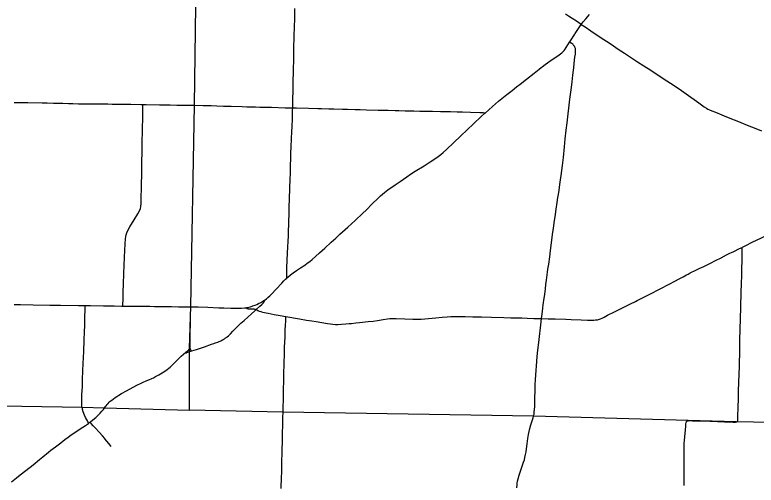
# Model space of a CAD drawing. Extents: x 1815539 to 1947826, y 273303 to 993194.
# Drawn here: x 1889640 to 1909139, y 927550 to 939932 of the extents above; entities that cross this region are included whole.
import ezdxf

# ---------------------------------------------------------------- set-up
doc = ezdxf.new("R2010")
doc.units = 0
for name, color, linetype in [('GM_X_County_Road', 7, 'Continuous'), ('GM_X_State_Route', 7, 'Continuous'), ('GM_X_Township', 7, 'Continuous'), ('GM_X_Township_Road', 7, 'Continuous'), ('GM_X_US_Route', 7, 'Continuous')]:
    doc.layers.add(name, color=color, linetype=linetype)

msp = doc.modelspace()

# ---------------------------------------------------------------- linework, layer by layer
at = {"layer": 'GM_X_County_Road'}
for points in [[(1904539, 939679), (1904643, 939612), (1904793, 939513), (1905065, 939329), (1905201, 939237), (1905351, 939138), (1905487, 939046), (1905678, 938919), (1905857, 938803), (1906022, 938695), (1906188, 938590), (1906366, 938473), (1906641, 938294), (1906791, 938194), (1906983, 938068), (1907172, 937938), (1907294, 937854), (1907629, 937617), (1907775, 937512), (1907830, 937476), (1907872, 937452), (1907916, 937430), (1907976, 937405), (1908067, 937369), (1908128, 937345), (1908173, 937326), (1908294, 937277), (1908492, 937196), (1908628, 937141), (1908734, 937097), (1908901, 937029), (1909129, 936936), (1909281, 936875)], [(1903493, 931936), (1903509, 932050), (1903530, 932212), (1903540, 932294), (1903564, 932472), (1903577, 932570), (1903597, 932716), (1903611, 932830), (1903625, 932944), (1903653, 933155), (1903664, 933237), (1903682, 933367), (1903708, 933562), (1903730, 933724), (1903767, 934001), (1903778, 934082), (1903795, 934212), (1903809, 934309), (1903821, 934390), (1903839, 934520), (1903852, 934618), (1903882, 934812), (1903907, 934991), (1903926, 935121), (1903938, 935202), (1903956, 935315), (1903975, 935462), (1903995, 935591), (1904012, 935705), (1904030, 935835), (1904045, 935965), (1904068, 936177), (1904095, 936455), (1904116, 936667), (1904142, 936895), (1904166, 937091), (1904242, 937710), (1904279, 938019), (1904296, 938166), (1904317, 938345), (1904332, 938475), (1904341, 938540), (1904355, 938654), (1904373, 938817), (1904383, 938898), (1904389, 938964), (1904390, 938997), (1904389, 939013), (1904387, 939030), (1904384, 939046), (1904379, 939062), (1904373, 939078), (1904366, 939092), (1904357, 939107), (1904347, 939120), (1904337, 939133), (1904325, 939145), (1904313, 939156), (1904288, 939177), (1904275, 939187), (1904233, 939213)], [(1889624, 937625), (1889738, 937624), (1889984, 937621), (1890362, 937614), (1890493, 937613), (1890657, 937609), (1890771, 937608), (1890902, 937604), (1891050, 937601), (1891165, 937597), (1891312, 937592), (1891542, 937590), (1891738, 937590), (1891820, 937590), (1891952, 937588), (1892083, 937586), (1892198, 937584), (1892345, 937582), (1892689, 937577), (1892951, 937573), (1893012, 937572)], [(1893012, 937572), (1893099, 937571), (1893443, 937565), (1893558, 937563), (1893722, 937560), (1893902, 937557), (1894034, 937555), (1894214, 937553), (1894322, 937551)], [(1894322, 937551), (1894378, 937550), (1894591, 937547), (1894804, 937542), (1894952, 937537), (1895132, 937531), (1895329, 937524), (1895624, 937517), (1895739, 937514), (1895968, 937509), (1896083, 937505), (1896394, 937497), (1896755, 937485), (1896886, 937481), (1896950, 937481)], [(1896950, 937481), (1897050, 937480), (1897362, 937471), (1897607, 937465), (1897706, 937463), (1897903, 937458), (1898034, 937455), (1898263, 937448), (1898394, 937445), (1898591, 937440), (1898722, 937438), (1898886, 937432), (1899198, 937423), (1899296, 937421), (1899394, 937419), (1899460, 937418), (1899640, 937414), (1899739, 937411), (1899903, 937408), (1900132, 937403), (1900296, 937400), (1900476, 937397), (1900623, 937394), (1900837, 937388), (1900951, 937385), (1901099, 937383), (1901279, 937379), (1901411, 937374), (1901624, 937371), (1901870, 937365), (1901919, 937364), (1901960, 937359), (1901991, 937350), (1902007, 937345)], [(1908770, 933811), (1908784, 933818), (1908847, 933850), (1909052, 933953), (1909258, 934056), (1909346, 934100), (1909478, 934165), (1909520, 934187), (1909561, 934208), (1909737, 934294), (1909928, 934388), (1910002, 934423), (1910066, 934451), (1910109, 934467), (1910139, 934476)], [(1903493, 931936), (1903669, 931930), (1903850, 931925), (1904129, 931917), (1904276, 931912), (1904539, 931903), (1904703, 931896), (1904801, 931894), (1904866, 931895), (1904915, 931899), (1904963, 931906), (1904995, 931914), (1905041, 931930), (1905086, 931949), (1905145, 931977), (1905233, 932022), (1905409, 932109), (1905571, 932189), (1905733, 932269), (1905836, 932320), (1905967, 932387), (1906011, 932410), (1906098, 932455), (1906200, 932507), (1906376, 932596), (1906580, 932702), (1906667, 932747), (1906798, 932815), (1906871, 932853), (1907001, 932922), (1907117, 932983), (1907219, 933037), (1907305, 933084), (1907349, 933107), (1907407, 933137), (1907554, 933210), (1907642, 933253), (1907760, 933311), (1907937, 933398), (1908072, 933466), (1908216, 933536), (1908362, 933610), (1908450, 933654), (1908494, 933676), (1908553, 933705), (1908700, 933777), (1908770, 933811)], [(1894243, 931170), (1894245, 931178), (1894248, 931195), (1894250, 931210), (1894253, 931242), (1894255, 931291), (1894254, 931438), (1894254, 931521), (1894255, 931636), (1894257, 931718), (1894259, 931833), (1894265, 932062), (1894268, 932177), (1894268, 932210), (1894269, 932245)], [(1895713, 932221), (1895735, 932210), (1895746, 932204), (1895758, 932200), (1895768, 932198), (1895780, 932196), (1895895, 932192), (1895928, 932190), (1895944, 932187), (1895960, 932182), (1895976, 932177), (1895986, 932172)], [(1895986, 932172), (1896006, 932162), (1896035, 932147), (1896064, 932134), (1896110, 932119), (1896157, 932108), (1896301, 932079), (1896462, 932047), (1896622, 932016), (1896769, 931987)], [(1896769, 931987), (1897132, 931926), (1897310, 931896), (1897455, 931873), (1897569, 931857), (1897860, 931808), (1897941, 931796), (1898006, 931788), (1898072, 931784), (1898137, 931784), (1898235, 931787), (1898350, 931795), (1898431, 931802), (1898497, 931808), (1898611, 931820), (1898709, 931830), (1898937, 931855), (1899067, 931871), (1899181, 931888), (1899327, 931913), (1899441, 931928), (1899506, 931934), (1899572, 931936), (1899671, 931935), (1899900, 931929), (1900113, 931924), (1900211, 931922), (1900326, 931923), (1900424, 931928), (1900522, 931936), (1900620, 931947), (1900717, 931959), (1900881, 931975), (1901012, 931986), (1901110, 931991), (1901159, 931992), (1901324, 931991), (1901488, 931988), (1901685, 931983), (1901914, 931978), (1902177, 931971), (1902505, 931962), (1902685, 931958), (1902849, 931954), (1902980, 931951), (1903112, 931947), (1903292, 931941), (1903489, 931934), (1903493, 931936)], [(1903292, 929398), (1903297, 929419), (1903304, 929468), (1903312, 929549), (1903315, 929615), (1903317, 929746), (1903319, 929894), (1903323, 929992), (1903330, 930189), (1903338, 930336), (1903381, 930925), (1903390, 931023), (1903429, 931382), (1903475, 931773), (1903493, 931936)], [(1894127, 931043), (1894184, 931086), (1894197, 931097), (1894208, 931108), (1894213, 931115), (1894218, 931121), (1894223, 931127), (1894227, 931134), (1894231, 931141), (1894234, 931148), (1894238, 931156), (1894240, 931163), (1894243, 931170)], [(1892040, 929638), (1892069, 929677), (1892091, 929702), (1892126, 929737), (1892151, 929759), (1892190, 929789), (1892282, 929858), (1892322, 929887), (1892378, 929922), (1892449, 929964), (1892578, 930035), (1892753, 930126), (1892869, 930188), (1892942, 930226), (1893016, 930261), (1893091, 930294), (1893167, 930325), (1893242, 930356), (1893287, 930378), (1893344, 930408), (1893429, 930458), (1893513, 930509), (1893583, 930552), (1893651, 930598), (1893690, 930627), (1893728, 930658), (1893765, 930691), (1893834, 930760), (1893948, 930878), (1894019, 930947), (1894080, 931003), (1894127, 931043)], [(1891617, 929206), (1891630, 929216), (1891693, 929268), (1891767, 929333), (1891839, 929400), (1891885, 929446), (1891929, 929495), (1891971, 929545), (1892029, 929624), (1892040, 929638)], [(1902845, 927476), (1902850, 927558), (1902856, 927607), (1902865, 927655), (1902880, 927719), (1902907, 927813), (1902942, 927922), (1903023, 928155), (1903043, 928217), (1903059, 928281), (1903076, 928361), (1903087, 928426), (1903099, 928507), (1903116, 928637), (1903137, 928783), (1903153, 928880), (1903169, 928961), (1903188, 929040), (1903215, 929135), (1903274, 929323), (1903287, 929370), (1903292, 929398)], [(1889551, 927641), (1889681, 927741), (1889785, 927822), (1889927, 927933), (1890119, 928087), (1890285, 928222), (1890374, 928294), (1890527, 928417), (1890591, 928468), (1890710, 928557), (1890814, 928636), (1890892, 928697), (1890968, 928759), (1891033, 928809), (1891087, 928847), (1891360, 929030), (1891496, 929121), (1891578, 929177), (1891583, 929181)], [(1891583, 929181), (1891617, 929206)], [(1892007, 928776), (1891946, 928848), (1891858, 928944), (1891760, 929054), (1891705, 929114), (1891649, 929173), (1891617, 929206)], [(1892174, 928571), (1892113, 928647), (1892009, 928773), (1892007, 928776)]]:
    msp.add_lwpolyline(points, dxfattribs=at)
at = {"layer": 'GM_X_State_Route'}
msp.add_lwpolyline([(1904539, 939679), (1904411, 939764), (1904301, 939834), (1904275, 939851), (1904204, 939897), (1904123, 939952)], dxfattribs=at)
at = {"layer": 'GM_X_Township'}
for points in [[(1915561, 944982), (1915495, 939674), (1915415, 934338), (1915377, 931981), (1915316, 929031), (1912650, 929114), (1909986, 929194), (1908612, 929220), (1907353, 929253), (1903279, 929371), (1896692, 929473), (1894233, 929528), (1894236, 931068), (1894237, 931156), (1894267, 932250), (1894363, 937552), (1894401, 940177)], [(1888752, 929651), (1891412, 929604), (1892001, 929584), (1894233, 929528)]]:
    msp.add_lwpolyline(points, dxfattribs=at)
at = {"layer": 'GM_X_Township_Road'}
for points in [[(1896950, 937481), (1896954, 937656), (1896961, 937984), (1896965, 938197), (1896970, 938410), (1896973, 938542), (1896976, 938705), (1896979, 938951), (1896980, 939066), (1896987, 939345), (1896996, 939640), (1897001, 939804), (1897006, 940099)], [(1892927, 934791), (1892944, 934835), (1892953, 934882), (1892959, 934964), (1892963, 935095), (1892969, 935391), (1892974, 935522), (1892979, 935686), (1892980, 935800), (1892980, 936014), (1892987, 936359), (1892992, 936605), (1892998, 936851), (1893000, 936983), (1893003, 937180), (1893008, 937393), (1893011, 937541), (1893012, 937572)], [(1896795, 933003), (1896794, 933068), (1896794, 933117), (1896799, 933265), (1896807, 933478), (1896822, 933822), (1896829, 933969), (1896836, 934117), (1896841, 934264), (1896846, 934395), (1896849, 934510), (1896854, 934674), (1896857, 934903), (1896861, 935051), (1896871, 935395), (1896879, 935575), (1896888, 935788), (1896895, 935968), (1896899, 936149), (1896902, 936296), (1896907, 936444), (1896918, 936673), (1896927, 936853), (1896932, 936984), (1896941, 937197), (1896948, 937410), (1896950, 937481)], [(1892478, 932266), (1892480, 932307), (1892486, 932439), (1892491, 932652), (1892495, 932832), (1892508, 933128), (1892516, 933325), (1892526, 933554), (1892540, 933899), (1892547, 934030), (1892556, 934096), (1892567, 934144), (1892584, 934191), (1892613, 934250), (1892669, 934351), (1892779, 934534), (1892872, 934689), (1892926, 934790), (1892927, 934791)], [(1908656, 929285), (1908657, 929297), (1908660, 929360), (1908667, 929606), (1908673, 929819), (1908678, 930032), (1908690, 930475), (1908698, 930671), (1908699, 930737), (1908702, 930835), (1908706, 930966), (1908708, 931097), (1908712, 931277), (1908712, 931359), (1908713, 931441), (1908718, 931588), (1908722, 931719), (1908726, 931867), (1908729, 932014), (1908732, 932145), (1908735, 932260), (1908738, 932391), (1908741, 932473), (1908743, 932554), (1908749, 932702), (1908752, 932784), (1908756, 932931), (1908758, 932996), (1908760, 933095), (1908762, 933193), (1908765, 933307), (1908768, 933406), (1908771, 933504), (1908774, 933651), (1908775, 933750), (1908774, 933782), (1908772, 933798), (1908770, 933811)], [(1891418, 930140), (1891421, 930214), (1891424, 930329), (1891433, 930558), (1891441, 930754), (1891452, 931065), (1891464, 931376), (1891473, 931589), (1891478, 931752), (1891485, 931998), (1891490, 932145), (1891493, 932243), (1891494, 932279)], [(1895986, 932172), (1896085, 932264), (1896134, 932309), (1896168, 932344), (1896197, 932376), (1896200, 932380), (1896202, 932384), (1896205, 932392), (1896207, 932399), (1896208, 932409), (1896211, 932422)], [(1894294, 931083), (1894423, 931126), (1894625, 931195), (1894812, 931259), (1894874, 931281), (1894890, 931286), (1894921, 931297), (1894977, 931318), (1895019, 931335), (1895043, 931345), (1895060, 931353), (1895084, 931364), (1895101, 931372), (1895113, 931379), (1895126, 931386), (1895141, 931396), (1895156, 931404), (1895173, 931416), (1895189, 931427), (1895203, 931437), (1895213, 931444), (1895225, 931453), (1895262, 931485), (1895309, 931530), (1895378, 931601), (1895412, 931637), (1895517, 931742), (1895586, 931811), (1895671, 931889), (1895867, 932065), (1895953, 932141), (1895986, 932172)], [(1896700, 929539), (1896705, 929862), (1896708, 930043), (1896713, 930320), (1896715, 930435), (1896717, 930533), (1896722, 930696), (1896725, 930794), (1896729, 930974), (1896737, 931203), (1896741, 931301), (1896748, 931464), (1896755, 931627), (1896760, 931758), (1896765, 931872), (1896769, 931987)], [(1894243, 931170), (1894248, 931147), (1894254, 931126), (1894257, 931119), (1894260, 931113), (1894264, 931107), (1894268, 931102), (1894275, 931097), (1894281, 931092), (1894294, 931083)], [(1894127, 931043), (1894141, 931039), (1894148, 931038), (1894151, 931038), (1894155, 931038), (1894158, 931038), (1894161, 931039), (1894220, 931059), (1894241, 931066)], [(1894241, 931066), (1894294, 931083)], [(1891405, 929654), (1891403, 929675), (1891401, 929740), (1891402, 929806), (1891407, 929920), (1891415, 930051), (1891415, 930084), (1891416, 930100), (1891418, 930133), (1891418, 930140)], [(1891418, 929565), (1891412, 929594), (1891407, 929626), (1891405, 929654)], [(1891583, 929181), (1891564, 929216), (1891548, 929244), (1891502, 929331), (1891474, 929390), (1891455, 929436), (1891440, 929482), (1891422, 929546), (1891418, 929565)], [(1896682, 928879), (1896684, 928974), (1896688, 929074), (1896692, 929262), (1896700, 929539)], [(1907242, 927544), (1907242, 927659), (1907242, 927807), (1907243, 927889), (1907242, 928003), (1907242, 928167), (1907245, 928315), (1907242, 928413), (1907243, 928479), (1907244, 928577), (1907247, 928659), (1907253, 928724), (1907285, 929100), (1907291, 929165), (1907297, 929197), (1907303, 929218), (1907308, 929229), (1907314, 929237), (1907321, 929241), (1907335, 929246)], [(1907335, 929246), (1907355, 929248), (1907385, 929249), (1907467, 929246), (1907615, 929240), (1907926, 929232), (1908304, 929222), (1908533, 929213), (1908599, 929212), (1908615, 929214), (1908631, 929216), (1908641, 929223), (1908649, 929237), (1908654, 929255), (1908656, 929285)], [(1896649, 927459), (1896650, 927519), (1896653, 927715), (1896659, 927928), (1896662, 928091), (1896665, 928239), (1896668, 928337), (1896672, 928484), (1896677, 928696), (1896681, 928860), (1896682, 928879)]]:
    msp.add_lwpolyline(points, dxfattribs=at)
at = {"layer": 'GM_X_US_Route'}
for points in [[(1903435, 938502), (1903484, 938541), (1903513, 938565), (1903587, 938622), (1903652, 938672), (1903747, 938737), (1903924, 938855), (1903990, 938903), (1904028, 938934), (1904043, 938948), (1904064, 938968), (1904086, 938992), (1904116, 939030), (1904144, 939070), (1904233, 939213), (1904257, 939251), (1904367, 939421), (1904381, 939444), (1904445, 939543), (1904466, 939571), (1904539, 939679), (1904593, 939750), (1904656, 939827), (1904753, 939938)], [(1889627, 932306), (1889791, 932304), (1890119, 932300), (1890562, 932291), (1890661, 932289), (1890841, 932289), (1891317, 932281), (1891494, 932279), (1891629, 932278), (1891974, 932274), (1892253, 932270), (1892449, 932266), (1892478, 932266), (1892581, 932265), (1892761, 932265), (1893023, 932261), (1893187, 932261), (1893318, 932258), (1893450, 932257), (1893581, 932255), (1893761, 932251), (1893942, 932249), (1894139, 932247), (1894269, 932245), (1894303, 932245), (1894466, 932241), (1894713, 932233), (1895008, 932223), (1895139, 932219), (1895319, 932213), (1895467, 932210), (1895532, 932208), (1895598, 932210), (1895679, 932216), (1895713, 932221), (1895744, 932225), (1895792, 932234), (1895839, 932247), (1895902, 932267), (1895963, 932289), (1896008, 932308), (1896053, 932329), (1896110, 932360), (1896166, 932393), (1896211, 932422), (1896221, 932429), (1896261, 932458), (1896298, 932489), (1896347, 932533), (1896392, 932580), (1896515, 932713), (1896661, 932868), (1896717, 932928), (1896764, 932975), (1896795, 933003), (1896824, 933030), (1896887, 933084), (1896965, 933144), (1897045, 933202), (1897154, 933275), (1897264, 933346), (1897332, 933392), (1897398, 933440), (1897461, 933492), (1897548, 933567), (1897658, 933666), (1897791, 933787), (1897960, 933943), (1898081, 934054), (1898189, 934155), (1898395, 934342), (1898589, 934519), (1898795, 934708), (1898878, 934787), (1899052, 934961), (1899190, 935101), (1899261, 935170), (1899310, 935213), (1899362, 935254), (1899455, 935322), (1899643, 935454), (1899777, 935548), (1899952, 935670), (1900048, 935734), (1900172, 935814), (1900409, 935961), (1900561, 936058), (1900684, 936139), (1900778, 936205), (1900843, 936255), (1900906, 936307), (1900991, 936384), (1901373, 936745), (1901706, 937062), (1901908, 937254), (1902005, 937343), (1902007, 937345), (1902201, 937517), (1902364, 937656), (1902580, 937832), (1902723, 937943), (1902839, 938034), (1902928, 938107), (1903097, 938236), (1903304, 938397), (1903435, 938502)]]:
    msp.add_lwpolyline(points, dxfattribs=at)

doc.saveas('drawing.dxf')
